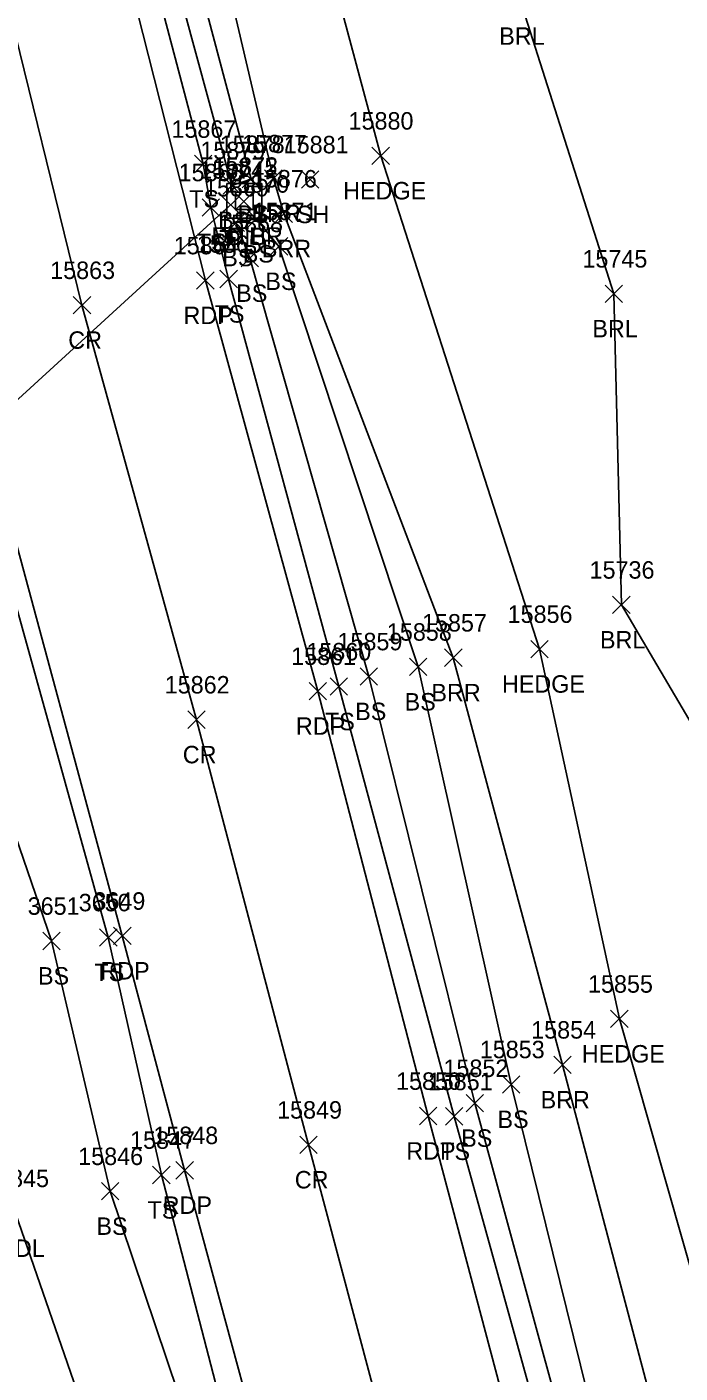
# Model space of a CAD drawing. Extents: x 1439173 to 1457902, y 641926 to 659889.
# Drawn here: x 1445985.7 to 1446060.5, y 654345.9 to 654500.2 of the extents above; entities that cross this region are included whole.
import ezdxf

# ---------------------------------------------------------------- set-up
doc = ezdxf.new("R2010")
doc.units = 0
for name, color, linetype in [('D_A', 7, 'Continuous'), ('D_I', 7, 'Continuous'), ('D_TIC', 7, 'Continuous'), ('DCP', 7, 'Continuous'), ('DS', 7, 'Continuous'), ('L_A', 7, 'Continuous'), ('L_I', 7, 'Continuous'), ('L_TIC', 7, 'Continuous'), ('LABL', 7, 'Continuous'), ('LAHR', 7, 'Continuous'), ('LAWA', 7, 'Continuous'), ('LELB', 7, 'Continuous'), ('P_A', 7, 'Continuous'), ('P_I', 7, 'Continuous'), ('P_TIC', 7, 'Continuous'), ('PET', 7, 'Continuous'), ('PRC', 7, 'Continuous')]:
    doc.layers.add(name, color=color, linetype=linetype)

msp = doc.modelspace()

# ---------------------------------------------------------------- linework, layer by layer
at = {"layer": 'D_TIC'}
for points in [[(1446008.05, 654478.78), (1446010.05, 654480.78)], [(1446010.05, 654478.78), (1446008.05, 654480.78)], [(1446009.57, 654479.16), (1446011.57, 654481.16)], [(1446011.57, 654479.16), (1446009.57, 654481.16)]]:
    msp.add_lwpolyline(points, dxfattribs=at)
at = {"layer": 'DCP'}
msp.add_lwpolyline([(1445972.58, 654446.43), (1446009.05, 654479.78)], dxfattribs=at)
at = {"layer": 'DS'}
for p, q in [((1446008.62, 654482.24), (1446012.62, 654482.24)), ((1446008.62, 654478.24), (1446008.63, 654482.24)), ((1446012.62, 654482.24), (1446012.62, 654478.24)), ((1446009.62, 654481.24), (1446011.62, 654481.24)), ((1446009.62, 654479.24), (1446009.62, 654481.24)), ((1446011.62, 654481.24), (1446011.62, 654479.24)), ((1446011.62, 654479.24), (1446009.62, 654479.24)), ((1446010.62, 654480.25), (1446010.62, 654480.25)), ((1446012.62, 654478.24), (1446008.62, 654478.24)), ((1446011.12, 654478.24), (1446011.62, 654478.24))]:
    msp.add_line(p, q, dxfattribs=at)
at = {"layer": 'L_TIC'}
for points in [[(1446004.91, 654483.46), (1446006.91, 654485.46)], [(1446006.91, 654483.46), (1446004.91, 654485.46)], [(1446025.24, 654484.4), (1446027.24, 654486.4)], [(1446027.24, 654484.4), (1446025.24, 654486.4)], [(1446010.39, 654481.71), (1446012.39, 654483.71)], [(1446012.39, 654481.71), (1446010.39, 654483.71)], [(1446010.39, 654481.71), (1446012.39, 654483.71)], [(1446012.39, 654481.71), (1446010.39, 654483.71)], [(1446012.95, 654481.8), (1446014.95, 654483.8)], [(1446014.95, 654481.8), (1446012.95, 654483.8)], [(1446017.16, 654481.68), (1446019.16, 654483.68)], [(1446019.16, 654481.68), (1446017.16, 654483.68)], [(1446008.18, 654481.01), (1446010.18, 654483.01)], [(1446010.18, 654481.01), (1446008.18, 654483.01)], [(1446005.78, 654478.48), (1446007.78, 654480.48)], [(1446007.78, 654478.48), (1446005.78, 654480.48)], [(1446011, 654477.17), (1446013, 654479.17)], [(1446013, 654477.17), (1446011, 654479.17)], [(1446014.14, 654477.77), (1446016.14, 654479.77)], [(1446016.14, 654477.77), (1446014.14, 654479.77)], [(1446008.64, 654476.74), (1446010.64, 654478.74)], [(1446010.64, 654476.74), (1446008.64, 654478.74)], [(1446013.59, 654474.02), (1446015.59, 654476.02)], [(1446015.59, 654474.02), (1446013.59, 654476.02)], [(1446013.59, 654474.02), (1446015.59, 654476.02)], [(1446015.59, 654474.02), (1446013.59, 654476.02)], [(1446010.25, 654472.66), (1446012.25, 654474.66)], [(1446012.25, 654472.66), (1446010.25, 654474.66)], [(1446007.82, 654470.28), (1446009.82, 654472.28)], [(1446009.82, 654470.28), (1446007.82, 654472.28)], [(1446051.94, 654468.59), (1446053.94, 654470.59)], [(1446053.94, 654468.59), (1446051.94, 654470.59)], [(1446052.81, 654432.94), (1446054.81, 654434.94)], [(1446054.81, 654432.94), (1446052.81, 654434.94)], [(1446043.43, 654427.87), (1446045.43, 654429.87)], [(1446045.43, 654427.87), (1446043.43, 654429.87)], [(1446033.56, 654426.88), (1446035.56, 654428.88)], [(1446035.56, 654426.88), (1446033.56, 654428.88)], [(1446023.88, 654424.73), (1446025.88, 654426.73)], [(1446025.88, 654424.73), (1446023.88, 654426.73)], [(1446029.54, 654425.83), (1446031.54, 654427.83)], [(1446031.54, 654425.83), (1446029.54, 654427.83)], [(1446020.45, 654423.57), (1446022.45, 654425.57)], [(1446022.45, 654423.57), (1446020.45, 654425.57)], [(1445987.54, 654394.42), (1445989.54, 654396.42)], [(1445989.54, 654394.42), (1445987.54, 654396.42)], [(1445994.04, 654394.82), (1445996.04, 654396.82)], [(1445996.04, 654394.82), (1445994.04, 654396.82)], [(1446052.58, 654385.49), (1446054.58, 654387.49)], [(1446054.58, 654385.49), (1446052.58, 654387.49)], [(1446046.07, 654380.23), (1446048.07, 654382.23)], [(1446048.07, 654380.23), (1446046.07, 654382.23)], [(1446040.18, 654377.98), (1446042.18, 654379.98)], [(1446042.18, 654377.98), (1446040.18, 654379.98)], [(1446036.02, 654375.83), (1446038.02, 654377.83)], [(1446038.02, 654375.83), (1446036.02, 654377.83)], [(1446033.65, 654374.32), (1446035.65, 654376.32)], [(1446035.65, 654374.32), (1446033.65, 654376.32)], [(1446000.12, 654367.6), (1446002.12, 654369.6)], [(1446002.12, 654367.6), (1446000.12, 654369.6)], [(1445994.24, 654365.74), (1445996.24, 654367.74)], [(1445996.24, 654365.74), (1445994.24, 654367.74)]]:
    msp.add_lwpolyline(points, dxfattribs=at)
at = {"layer": 'LABL'}
for points in [[(1446124.18, 654108.76), (1446115.7, 654113.23), (1446109.01, 654136.5), (1446095.97, 654192.09), (1446080.24, 654241.95), (1446069.82, 654288.09), (1446061.03, 654328.29), (1446047.07, 654381.23), (1446034.56, 654427.88), (1446015.14, 654478.77), (1446013.95, 654482.8), (1446006.87, 654513.16), (1445995.16, 654560.42), (1446001.12, 654558.4), (1446012.61, 654564.78)], [(1446124.18, 654108.76), (1446126.08, 654115.59), (1446130.29, 654124.75), (1446156.54, 654128.14), (1446187.16, 654132.4), (1446220.59, 654135.33), (1446221.05, 654146.08), (1446195.07, 654144.25), (1446169.23, 654143.17), (1446140.07, 654152.22), (1446129.15, 654174.8), (1446116.01, 654215.11), (1446108.77, 654244.23), (1446096.88, 654288.5), (1446089.16, 654325.6), (1446080.69, 654366.59), (1446073.03, 654401.3), (1446053.81, 654433.94), (1446052.94, 654469.59), (1446042.27, 654503.12), (1446031.58, 654533.58), (1446025.16, 654550.47), (1446012.61, 654564.78)]]:
    msp.add_lwpolyline(points, dxfattribs=at)
at = {"layer": 'LAHR'}
msp.add_lwpolyline([(1446126.08, 654115.59), (1446118.81, 654136.63), (1446104.47, 654192.25), (1446090.12, 654244.5), (1446079.51, 654291.33), (1446068.11, 654335.55), (1446053.58, 654386.49), (1446044.43, 654428.87), (1446026.24, 654485.4), (1446017.64, 654517.64)], dxfattribs=at)
at = {"layer": 'LAWA'}
msp.add_lwpolyline([(1445954.4, 654129.84), (1445976.1, 654125.58), (1445999.46, 654119.36), (1446022.01, 654132.36), (1446030.98, 654159.65), (1446029.67, 654176.55), (1446027.82, 654203.21), (1446023.06, 654228.42), (1446012.43, 654271.33), (1446000.53, 654317.64), (1445984.4, 654364.21)], dxfattribs=at)
at = {"layer": 'LELB'}
for points in [[(1446011.39, 654482.71), (1446009.18, 654482.01), (1446001.07, 654511.93), (1445988.22, 654556.68), (1445979.13, 654594.72), (1445967.08, 654639.22), (1445960.3, 654669.31), (1445946.62, 654716.65), (1445934.69, 654762.05), (1445923.37, 654805.97), (1445910.87, 654857.66), (1445897.08, 654904.72), (1445884.48, 654957.07), (1445873.2, 655001.85), (1445870.93, 655021.5), (1445871.9, 655021.85), (1445873.54, 655022.31), (1445874.21, 655017.59)], [(1446011.39, 654482.71), (1446003.51, 654512.51), (1445990.87, 654558.87), (1445982.84, 654596.17), (1445969.94, 654639.54), (1445962.37, 654670.05), (1445949.49, 654717.32), (1445938.28, 654763.85), (1445927.45, 654807.14), (1445913.24, 654857.94), (1445899.82, 654905.45), (1445886.97, 654958.11), (1445876.03, 655001.93), (1445874.21, 655017.59)], [(1445995.04, 654395.82), (1445980.2, 654449.09), (1445976.41, 654462.55), (1445967.48, 654493.89), (1445961.96, 654516.77), (1445952.32, 654551.91), (1445945.7, 654576.28), (1445934.4, 654618.07), (1445928.1, 654641.63), (1445917.68, 654682.3), (1445909.76, 654710.14), (1445901.17, 654741.25), (1445890.06, 654781.41), (1445874.62, 654832.72), (1445862.55, 654863.88), (1445852.34, 654904.56)], [(1446105.35, 654109.16), (1446097.33, 654138.34), (1446083.7, 654189.29), (1446070.73, 654240.68), (1446059.14, 654284.78), (1446047.61, 654328.55), (1446034.65, 654375.32), (1446021.45, 654424.57), (1446008.82, 654471.28), (1446006.78, 654479.48), (1446005.91, 654484.46), (1445999, 654510.7), (1445986.77, 654556.97), (1445976.83, 654594.43), (1445965.1, 654638.69), (1445956.98, 654668.63), (1445944.38, 654715.89), (1445931.99, 654761.61), (1445920.53, 654805.65), (1445906.96, 654855.99), (1445894.95, 654904.28)], [(1446109.68, 654109.75), (1446101.01, 654138.53), (1446087.94, 654190.06), (1446073.65, 654241.5), (1446062.52, 654285.28), (1446049.95, 654329.55), (1446037.02, 654376.83), (1446024.88, 654425.73), (1446011.25, 654473.66), (1446009.64, 654477.74), (1446012, 654478.17), (1446014.59, 654475.02)], [(1446111.23, 654109.73), (1446103.15, 654139.07), (1446090.79, 654191.02), (1446077.55, 654241.59), (1446066.27, 654285.99), (1446053.1, 654330.73), (1446041.18, 654378.98), (1446030.54, 654426.83), (1446014.59, 654475.02)], [(1445988.54, 654395.42), (1445973.36, 654439.57)], [(1446001.12, 654368.6), (1445995.04, 654395.82)], [(1445995.24, 654366.74), (1445988.54, 654395.42)], [(1446059.37, 654147.37), (1446051.25, 654180.78), (1446036.98, 654233.58), (1446026.14, 654275.3), (1446013.45, 654321.08), (1446001.12, 654368.6)], [(1446056.24, 654146.37), (1446057.31, 654146.67), (1446048.17, 654181.24), (1446034.36, 654232.7), (1446021.7, 654274.64), (1446010.87, 654320.35), (1445995.24, 654366.74)]]:
    msp.add_lwpolyline(points, dxfattribs=at)
at = {"layer": 'P_TIC'}
for points in [[(1446005.16, 654470.11), (1446007.16, 654472.11)], [(1446007.16, 654470.11), (1446005.16, 654472.11)], [(1445991.02, 654467.28), (1445993.02, 654469.28)], [(1445993.02, 654467.28), (1445991.02, 654469.28)], [(1446018.05, 654423.05), (1446020.05, 654425.05)], [(1446020.05, 654423.05), (1446018.05, 654425.05)], [(1446004.14, 654419.78), (1446006.14, 654421.78)], [(1446006.14, 654419.78), (1446004.14, 654421.78)], [(1445995.64, 654395), (1445997.64, 654397)], [(1445997.64, 654395), (1445995.64, 654397)], [(1446030.68, 654374.36), (1446032.68, 654376.36)], [(1446032.68, 654374.36), (1446030.68, 654376.36)], [(1446016.97, 654371.06), (1446018.97, 654373.06)], [(1446018.97, 654371.06), (1446016.97, 654373.06)], [(1446002.78, 654368.14), (1446004.78, 654370.14)], [(1446004.78, 654368.14), (1446002.78, 654370.14)]]:
    msp.add_lwpolyline(points, dxfattribs=at)
at = {"layer": 'PET'}
for points in [[(1445996.64, 654396), (1445982.19, 654449.42), (1445969.98, 654494.52), (1445963.82, 654517.56), (1445954.54, 654553.03), (1445948.16, 654576.87), (1445937.4, 654618.72), (1445931.21, 654642.42), (1445921.13, 654682.52), (1445913.4, 654711.2), (1445905.13, 654742.43), (1445894.71, 654782.8), (1445881.11, 654834.52), (1445872.32, 654866.8), (1445862.53, 654907.26)], [(1446102.1, 654108.83), (1446094.47, 654138.21), (1446080.74, 654188.75), (1446067.56, 654240.19), (1446055.82, 654283.73), (1446044.33, 654327.71), (1446031.68, 654375.36), (1446019.05, 654424.05), (1446006.16, 654471.11), (1445996.36, 654509.83), (1445983.62, 654556.08), (1445974.15, 654594.4), (1445962.13, 654638.37), (1445954.39, 654668.15), (1445941.76, 654715.4), (1445929.61, 654761.47), (1445918.1, 654805.15), (1445905.24, 654855.52), (1445892.71, 654903.8)], [(1446003.78, 654369.14), (1445996.64, 654396)], [(1446192.43, 653717.22), (1446176.89, 653761.46), (1446164.42, 653797.13), (1446156.87, 653819.67), (1446142.43, 653865.95), (1446130.55, 653904.16), (1446119.12, 653940.36), (1446109.78, 653973.62), (1446097.37, 654017.18), (1446090.07, 654043.15), (1446082.01, 654074.2), (1446073.2, 654106.49), (1446061.95, 654149.53), (1446053.59, 654181.49), (1446039.98, 654234.25), (1446028.46, 654276.12), (1446016.64, 654321.72), (1446003.78, 654369.14)]]:
    msp.add_lwpolyline(points, dxfattribs=at)
at = {"layer": 'PRC'}
msp.add_lwpolyline([(1446030.6, 654324.56), (1446017.97, 654372.06), (1446005.14, 654420.78), (1445992.02, 654468.28), (1445982.88, 654505.51), (1445970.33, 654551.97), (1445960.42, 654590.53), (1445947.77, 654635.45), (1445940.49, 654664.69), (1445927.94, 654711.61), (1445915.87, 654758.64), (1445904.17, 654801.79), (1445891.56, 654852.19), (1445878.59, 654900.5)], dxfattribs=at)

# ---------------------------------------------------------------- texts
at = {"layer": 'D_A'}
for s, p in [('DITHR', (1446006.86, 654475.22)), ('P', (1446008.43, 654474.78)), ('DIB', (1446008.67, 654475.16))]:
    msp.add_text(s, height=2, dxfattribs=at).set_placement(p)
at = {"layer": 'D_I'}
for s, p in [('15875', (1446006.97, 654483.16)), ('15872', (1446007.04, 654483.22)), ('15874', (1446005.46, 654482.78))]:
    msp.add_text(s, height=2, dxfattribs=at).set_placement(p)
at = {"layer": 'L_A'}
for s, p in [('BRL', (1446039.82, 654498.12)), ('HEDGE', (1446021.94, 654480.4)), ('TS', (1446004.31, 654479.46)), ('BS', (1446007.62, 654477.01)), ('BS', (1446009.83, 654477.71)), ('BS', (1446009.83, 654477.71)), ('BRR', (1446011.44, 654477.8)), ('SH', (1446016.65, 654477.68)), ('TS', (1446005.19, 654474.48)), ('BS', (1446008.09, 654472.74)), ('BS', (1446010.44, 654473.17)), ('BRR', (1446012.63, 654473.77)), ('BS', (1446013.03, 654470.02)), ('BS', (1446013.03, 654470.02)), ('BS', (1446009.69, 654468.66)), ('TS', (1446007.22, 654466.28)), ('BRL', (1446050.49, 654464.59)), ('BRL', (1446051.36, 654428.94)), ('BRR', (1446032.05, 654422.88)), ('HEDGE', (1446040.13, 654423.87)), ('BS', (1446028.98, 654421.83)), ('BS', (1446023.32, 654420.73)), ('TS', (1446019.86, 654419.57)), ('TS', (1445993.45, 654390.82)), ('BS', (1445986.98, 654390.42)), ('HEDGE', (1446049.28, 654381.49)), ('BRR', (1446044.56, 654376.23)), ('BS', (1446039.62, 654373.98)), ('BS', (1446035.46, 654371.83)), ('TS', (1446033.06, 654370.32)), ('TS', (1445999.53, 654363.6)), ('BS', (1445993.68, 654361.74)), ('WDL', (1445981.82, 654359.21))]:
    msp.add_text(s, height=2, dxfattribs=at).set_placement(p)
at = {"layer": 'L_I'}
for s, p in [('15880', (1446022.56, 654488.4)), ('15867', (1446002.27, 654487.46)), ('15879', (1446005.58, 654485.01)), ('15878', (1446007.8, 654485.71)), ('15878', (1446007.8, 654485.71)), ('15877', (1446010.36, 654485.8)), ('15881', (1446015.13, 654485.68)), ('15866', (1446003.09, 654482.48)), ('15876', (1446011.49, 654481.77)), ('15869', (1446006, 654480.74)), ('15870', (1446008.32, 654481.17)), ('15871', (1446011.57, 654478.02)), ('15871', (1446011.57, 654478.02)), ('15868', (1446007.61, 654476.66)), ('15865', (1446005.18, 654474.28)), ('15745', (1446049.35, 654472.59)), ('15736', (1446050.17, 654436.94)), ('15857', (1446030.97, 654430.88)), ('15856', (1446040.78, 654431.87)), ('15858', (1446026.95, 654429.83)), ('15860', (1446017.72, 654427.57)), ('15859', (1446021.29, 654428.73)), ('3651', (1445985.8, 654398.42)), ('3650', (1445991.65, 654398.82)), ('15855', (1446049.99, 654389.49)), ('15854', (1446043.48, 654384.23)), ('15853', (1446037.59, 654381.98)), ('15852', (1446033.43, 654379.83)), ('15851', (1446031.63, 654378.32)), ('15847', (1445997.53, 654371.6)), ('15846', (1445991.59, 654369.74)), ('15845', (1445980.81, 654367.21))]:
    msp.add_text(s, height=2, dxfattribs=at).set_placement(p)
at = {"layer": 'P_A'}
for s, p in [('RDP', (1446003.65, 654466.11)), ('CR', (1445990.45, 654463.28)), ('RDP', (1446016.53, 654419.05)), ('CR', (1446003.57, 654415.78)), ('RDP', (1445994.13, 654391)), ('RDP', (1446029.17, 654370.36)), ('CR', (1446016.4, 654367.06)), ('RDP', (1446001.27, 654364.14))]:
    msp.add_text(s, height=2, dxfattribs=at).set_placement(p)
at = {"layer": 'P_I'}
for s, p in [('15864', (1446002.53, 654474.11)), ('15863', (1445988.38, 654471.28)), ('15861', (1446015.98, 654427.05)), ('15862', (1446001.5, 654423.78)), ('3649', (1445993.33, 654399)), ('15850', (1446028, 654378.36)), ('15849', (1446014.37, 654375.06)), ('15848', (1446000.19, 654372.14))]:
    msp.add_text(s, height=2, dxfattribs=at).set_placement(p)

doc.saveas('drawing.dxf')
